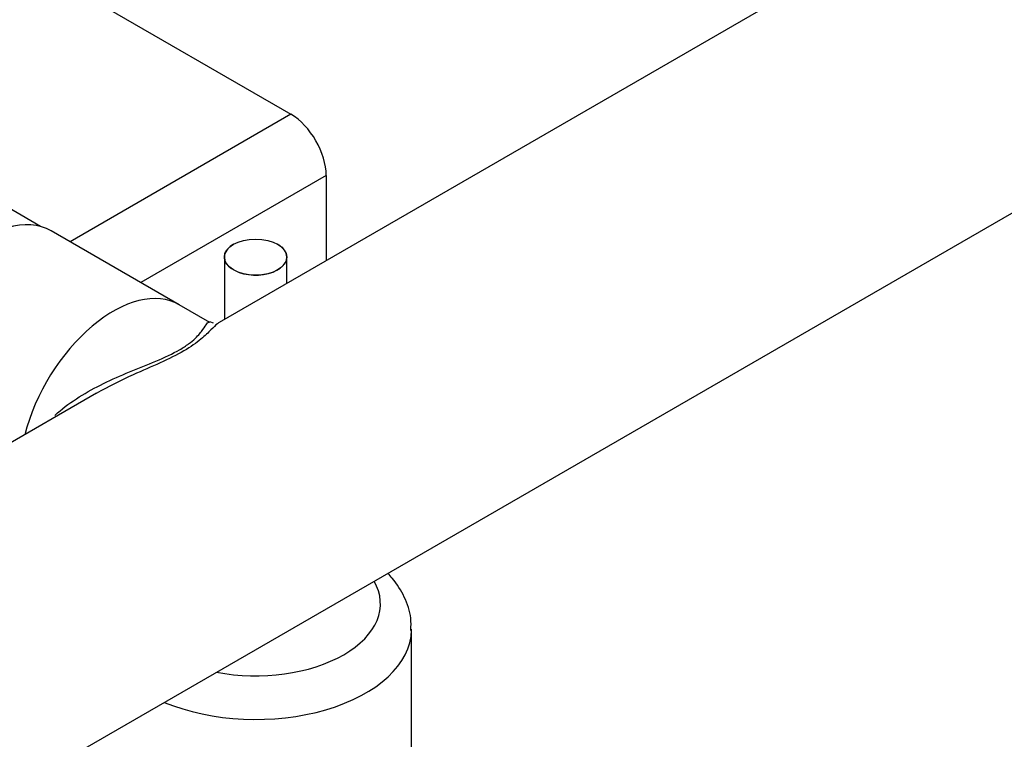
# Model space of a CAD drawing. Extents: x -132501 to 411300, y -42818 to 427495.
# Tile 317 of 330: x 252210 to 252368, y 242285 to 242400. Entities that reach past the tile are written whole.
import ezdxf

# ---------------------------------------------------------------- set-up
doc = ezdxf.new("R2010")
doc.units = 0
doc.header["$LTSCALE"] = 50
for name, color, linetype in [('91040265_-_FT_ST', 7, 'CONTINUOUS'), ('96055565_-_VIBRA', 7, 'CONTINUOUS'), ('96158847_-_FT_RO', 7, 'CONTINUOUS'), ('96308586', 7, 'CONTINUOUS'), ('BOLZEN_DIN_976_1', 7, 'CONTINUOUS'), ('Default', 7, 'CONTINUOUS')]:
    doc.layers.add(name, color=color, linetype=linetype)

# ---------------------------------------------------------------- blocks, each defined once
blk = doc.blocks.new('SE3')
at = {"layer": '91040265_-_FT_ST', "color": 7, "linetype": 'Continuous'}
for p, q in [((381.35, 107.705), (379.424, 108.816)), ((383.573, 106.449), (381.523, 107.633))]:
    blk.add_line(p, q, dxfattribs=at)
for centre, end_param in [((380.463, 105.797), 2.175515), ((382.513, 104.613), 2.019528)]:
    blk.add_ellipse(centre, major_axis=(1.06, 1.836), ratio=0.57735, start_param=0, end_param=end_param, dxfattribs=at)
at = {"layer": '96055565_-_VIBRA', "color": 7, "linetype": 'Continuous'}
blk.add_line((387.297, 99.049), (387.297, 101.253), dxfattribs=at)
for centre, major_axis, start_param, end_param in [((384.797, 101.662), (-2, 0), 1.252346, 3.460043), ((384.797, 101.253), (2.5, 0), 4.087813, 6.27236)]:
    blk.add_ellipse(centre, major_axis=major_axis, ratio=0.57735, start_param=start_param, end_param=end_param, dxfattribs=at)
blk.add_open_spline([(387.283, 101.232), (387.287, 101.305), (387.295, 101.478), (387.192, 101.776), (387.045, 102.006), (386.941, 102.124), (386.916, 102.15)], degree=3, knots=[0, 0, 0, 0, 0.0342679, 0.094035, 0.1538321, 0.1716907, 0.1716907, 0.1716907, 0.1716907], dxfattribs=at)
at = {"layer": '96158847_-_FT_RO', "color": 7, "linetype": 'Continuous'}
for p, q in [((394.975, 112.38), (384.212, 106.166)), ((355.589, 84.063), (402.258, 111.007)), ((384.063, 106.167), (383.573, 106.449)), ((384.124, 106.155), (384.064, 106.178)), ((382.247, 105.032), (380.427, 103.981))]:
    blk.add_line(p, q, dxfattribs=at)
blk.add_ellipse((382.513, 104.613), major_axis=(1.06, 1.836), ratio=0.57735, start_param=0, end_param=2.019528, dxfattribs=at)
for points, knots in [([(381.58, 104.678), (381.595, 104.692), (381.61, 104.705), (381.731, 104.81), (381.849, 104.896), (382.219, 105.129), (382.496, 105.258), (382.918, 105.433), (383.062, 105.49), (383.339, 105.606), (383.473, 105.667), (383.635, 105.761), (383.684, 105.793), (383.766, 105.854), (383.8, 105.884), (383.887, 105.967), (383.925, 106.016), (383.982, 106.094), (384.002, 106.125), (384.032, 106.165), (384.043, 106.175), (384.052, 106.173), (384.052, 106.173), (384.053, 106.172)], [0.089246, 0.089246, 0.089246, 0.089246, 0.09375, 0.09375, 0.125, 0.125, 0.1875, 0.1875, 0.21875, 0.21875, 0.25, 0.25, 0.265625, 0.265625, 0.28125, 0.28125, 0.3125, 0.3125, 0.34375, 0.34375, 0.375, 0.375, 0.3776207, 0.3776207, 0.3776207, 0.3776207]), ([(384.216, 106.168), (384.206, 106.162), (384.196, 106.155), (384.157, 106.123), (384.124, 106.09), (384.041, 106.006), (383.989, 105.955), (383.85, 105.84), (383.76, 105.776), (383.538, 105.647), (383.405, 105.582), (383.128, 105.456), (382.981, 105.393), (382.637, 105.237), (382.436, 105.139), (382.246, 105.031)], [0.6435999, 0.6435999, 0.6435999, 0.6435999, 0.65625, 0.65625, 0.6875, 0.6875, 0.71875, 0.71875, 0.75, 0.75, 0.78125, 0.78125, 0.8125, 0.8125, 0.856442, 0.856442, 0.856442, 0.856442])]:
    blk.add_open_spline(points, degree=3, knots=knots, dxfattribs=at)
at = {"layer": '96308586', "color": 7, "linetype": 'Continuous'}
for p, q in [((379.986, 112.605), (385.363, 109.5)), ((385.363, 109.5), (381.826, 107.458)), ((385.929, 108.52), (382.957, 106.805)), ((385.929, 108.52), (385.929, 107.157))]:
    blk.add_line(p, q, dxfattribs=at)
blk.add_ellipse((385.363, 108.847), major_axis=(0.4, -0.693), ratio=0.57735, start_param=0.785398, end_param=2.356194, dxfattribs=at)
at = {"layer": 'BOLZEN_DIN_976_1', "color": 7, "linetype": 'Continuous'}
for p, q in [((384.444, 107.418), (384.444, 107.418)), ((385.151, 107.418), (385.151, 107.418)), ((384.297, 107.214), (384.297, 106.215)), ((385.297, 106.792), (385.297, 107.214))]:
    blk.add_line(p, q, dxfattribs=at)
for start_param, end_param in [(2.356194, 6.283185), (0, 0.785398)]:
    blk.add_ellipse((384.797, 107.214), major_axis=(0.5, 0), ratio=0.57735, start_param=start_param, end_param=end_param, dxfattribs=at)
blk.add_ellipse((384.797, 107.214), major_axis=(-0.5, 0), ratio=0.57735, dxfattribs=at)

msp = doc.modelspace()

# ---------------------------------------------------------------- block references
at = {"layer": 'Default', "xscale": 10, "yscale": 10, "zscale": 10}
msp.add_blockref('SE3', (248399.7068, 241289.7787), dxfattribs=at)

doc.saveas('drawing.dxf')
